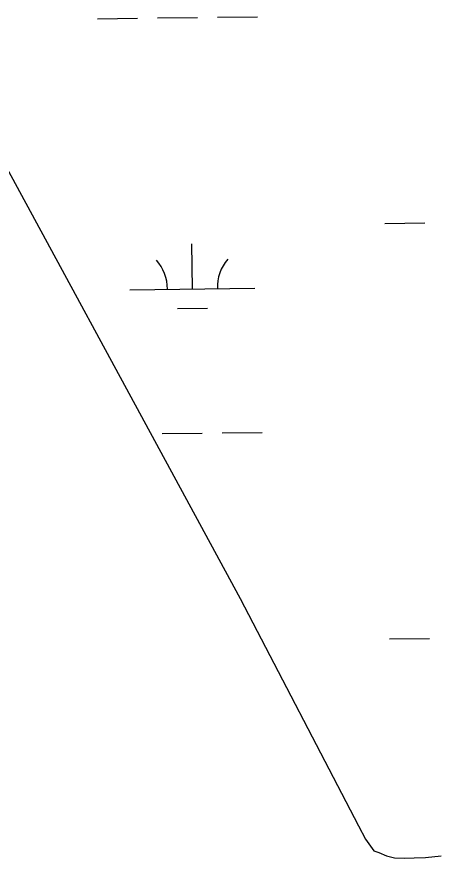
# Model space of a CAD drawing. Extents: x 3684037 to 3722149, y 433263 to 459021.
# Drawn here: x 3713459 to 3713798, y 447942 to 448615 of the extents above; entities that cross this region are included whole.
import ezdxf

# ---------------------------------------------------------------- set-up
doc = ezdxf.new("R2010")
doc.units = 0
doc.layers.add('V-TOPO-SHOR', color=7, linetype='Continuous')
doc.layers.add('V-WETL-SWMP', color=7, linetype='Continuous')

msp = doc.modelspace()

# ---------------------------------------------------------------- linework, layer by layer
at = {"layer": 'V-TOPO-SHOR'}
msp.add_lwpolyline([(3713393.8, 448599.07), (3713637.58, 448149.52), (3713732.41, 447967.63), (3713737.93, 447956.82), (3713744.61, 447947.69), (3713748.56, 447946.23), (3713754.75, 447943.6), (3713761.23, 447942.11), (3713769.43, 447941.73), (3713776.79, 447941.93), (3713785.85, 447942.38), (3713798.59, 447943.64)], dxfattribs=at)
at = {"layer": 'V-WETL-SWMP'}
for p, q in [((3713523.43, 448613.79), (3713555.43, 448614.17)), ((3713571.43, 448614.35), (3713603.42, 448614.73)), ((3713619.42, 448614.91), (3713651.42, 448615.28)), ((3713753.35, 448449.96), (3713785.35, 448450.33)), ((3713599.36, 448397.42), (3713598.94, 448433.42)), ((3713549.36, 448396.84), (3713649.36, 448398)), ((3713587.54, 448381.85), (3713611.54, 448382.13)), ((3713575.3, 448281.7), (3713607.3, 448282.07)), ((3713623.29, 448282.26), (3713655.29, 448282.63)), ((3713757.22, 448117.31), (3713789.22, 448117.68))]:
    msp.add_line(p, q, dxfattribs=at)
msp.add_lwpolyline([(3713393.8, 448599.07), (3713637.58, 448149.52), (3713732.41, 447967.63), (3713737.94, 447956.82), (3713744.61, 447947.69), (3713748.56, 447946.23), (3713754.75, 447943.6), (3713761.23, 447942.11), (3713769.43, 447941.73), (3713776.79, 447941.93), (3713785.85, 447942.38), (3713798.59, 447943.64)], dxfattribs=at)
for centre, start, end in [((3713544.12, 448397.25), 359.89487, 41.43853), ((3713654.59, 448398.54), 139.89486, 181.43852)]:
    msp.add_arc(centre, 35.25, start, end, dxfattribs=at)

doc.saveas('drawing.dxf')
